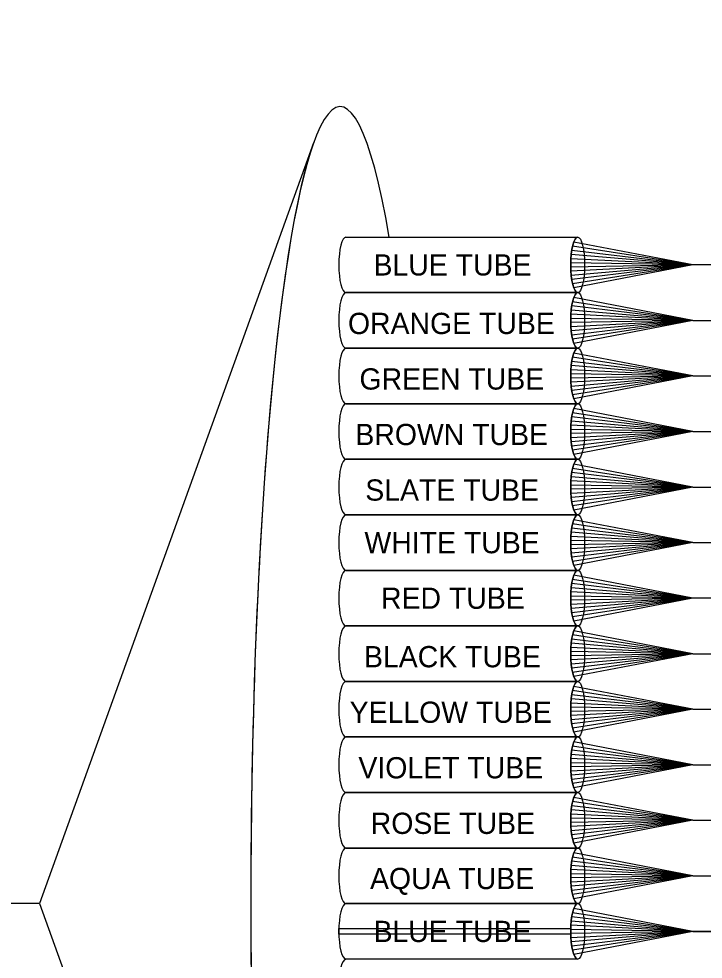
# Model space of a CAD drawing. Extents: x 1805893 to 1833564, y 708898 to 716199.
# Drawn here: x 1831609.5 to 1831683.4, y 715400 to 715501.6 of the extents above; entities that cross this region are included whole.
import ezdxf

# ---------------------------------------------------------------- set-up
doc = ezdxf.new("R2010")
doc.units = 0
doc.layers.add('SH_Data', color=7, linetype='Continuous')

msp = doc.modelspace()

# ---------------------------------------------------------------- linework, layer by layer
at = {"layer": 'SH_Data'}
for p, q in [((1831644.77, 715477.99), (1831669.82, 715477.99)), ((1831644.77, 715477.99), (1831669.82, 715477.99)), ((1831682.24, 715474.99), (1831669.27, 715477.01)), ((1831682.24, 715474.99), (1831669.4, 715477.46)), ((1831682.24, 715474.99), (1831669.13, 715476.11)), ((1831682.24, 715474.99), (1831669.19, 715476.56)), ((1831682.24, 715474.99), (1831669.08, 715475.21)), ((1831682.24, 715474.99), (1831669.08, 715474.76)), ((1831682.24, 715474.99), (1831669.09, 715475.66)), ((1831682.24, 715474.99), (1831669.09, 715474.31)), ((1831682.24, 715474.99), (1831669.13, 715473.86)), ((1831682.24, 715474.99), (1831669.19, 715473.41)), ((1831682.24, 715474.99), (1831669.27, 715472.96)), ((1831682.24, 715474.99), (1831669.4, 715472.51)), ((1831717.24, 715474.99), (1831682.24, 715474.99)), ((1831669.82, 715471.99), (1831644.77, 715471.99)), ((1831644.77, 715471.99), (1831669.82, 715471.99)), ((1831682.24, 715468.99), (1831669.27, 715471.01)), ((1831682.24, 715468.99), (1831669.4, 715471.46)), ((1831682.24, 715468.99), (1831669.13, 715470.11)), ((1831682.24, 715468.99), (1831669.19, 715470.56)), ((1831682.24, 715468.99), (1831669.08, 715469.21)), ((1831682.24, 715468.99), (1831669.08, 715468.76)), ((1831682.24, 715468.99), (1831669.09, 715469.66)), ((1831682.24, 715468.99), (1831669.09, 715468.31)), ((1831682.24, 715468.99), (1831669.13, 715467.86)), ((1831682.24, 715468.99), (1831669.19, 715467.41)), ((1831682.24, 715468.99), (1831669.27, 715466.96)), ((1831682.24, 715468.99), (1831669.4, 715466.51)), ((1831682.24, 715468.99), (1831717.24, 715468.99)), ((1831644.77, 715465.99), (1831669.82, 715465.99)), ((1831669.82, 715465.99), (1831644.77, 715465.99)), ((1831682.24, 715462.99), (1831669.27, 715465.01)), ((1831682.24, 715462.99), (1831669.4, 715465.46)), ((1831682.24, 715462.99), (1831669.13, 715464.11)), ((1831682.24, 715462.99), (1831669.19, 715464.56)), ((1831682.24, 715462.99), (1831669.08, 715463.21)), ((1831682.24, 715462.99), (1831669.08, 715462.76)), ((1831682.24, 715462.99), (1831669.09, 715463.66)), ((1831682.24, 715462.99), (1831669.09, 715462.31)), ((1831682.24, 715462.99), (1831669.13, 715461.86)), ((1831682.24, 715462.99), (1831669.19, 715461.41)), ((1831682.24, 715462.99), (1831669.27, 715460.96)), ((1831682.24, 715462.99), (1831669.4, 715460.51)), ((1831682.24, 715462.99), (1831717.24, 715462.99)), ((1831669.82, 715459.99), (1831644.77, 715459.99)), ((1831644.77, 715459.99), (1831669.82, 715459.99)), ((1831682.24, 715456.99), (1831669.27, 715459.01)), ((1831682.24, 715456.99), (1831669.4, 715459.46)), ((1831682.24, 715456.99), (1831669.09, 715457.66)), ((1831682.24, 715456.99), (1831669.13, 715458.11)), ((1831682.24, 715456.99), (1831669.19, 715458.56)), ((1831682.24, 715456.99), (1831669.08, 715457.21)), ((1831682.24, 715456.99), (1831669.08, 715456.76)), ((1831682.24, 715456.99), (1831669.09, 715456.31)), ((1831682.24, 715456.99), (1831669.13, 715455.86)), ((1831682.24, 715456.99), (1831669.19, 715455.41)), ((1831682.24, 715456.99), (1831669.27, 715454.96)), ((1831682.24, 715456.99), (1831669.4, 715454.51)), ((1831682.24, 715456.99), (1831717.24, 715456.99)), ((1831669.82, 715453.99), (1831644.77, 715453.99)), ((1831644.77, 715453.99), (1831669.82, 715453.99)), ((1831682.24, 715450.99), (1831669.19, 715452.56)), ((1831682.24, 715450.99), (1831669.27, 715453.01)), ((1831682.24, 715450.99), (1831669.4, 715453.46)), ((1831682.24, 715450.99), (1831669.09, 715451.66)), ((1831682.24, 715450.99), (1831669.13, 715452.11)), ((1831682.24, 715450.99), (1831669.08, 715451.21)), ((1831682.24, 715450.99), (1831669.08, 715450.76)), ((1831682.24, 715450.99), (1831669.09, 715450.31)), ((1831682.24, 715450.99), (1831669.13, 715449.86)), ((1831682.24, 715450.99), (1831669.19, 715449.41)), ((1831682.24, 715450.99), (1831669.27, 715448.96)), ((1831682.24, 715450.99), (1831669.4, 715448.51)), ((1831682.24, 715450.99), (1831717.24, 715450.99)), ((1831669.82, 715447.99), (1831644.77, 715447.99)), ((1831644.77, 715447.99), (1831669.82, 715447.99)), ((1831682.24, 715444.99), (1831669.19, 715446.56)), ((1831682.24, 715444.99), (1831669.27, 715447.01)), ((1831682.24, 715444.99), (1831669.4, 715447.46)), ((1831682.24, 715444.99), (1831669.09, 715445.66)), ((1831682.24, 715444.99), (1831669.13, 715446.11)), ((1831682.24, 715444.99), (1831669.08, 715445.21)), ((1831682.24, 715444.99), (1831669.08, 715444.76)), ((1831682.24, 715444.99), (1831669.09, 715444.31)), ((1831682.24, 715444.99), (1831669.13, 715443.86)), ((1831682.24, 715444.99), (1831669.19, 715443.41)), ((1831682.24, 715444.99), (1831669.27, 715442.96)), ((1831682.24, 715444.99), (1831669.4, 715442.51)), ((1831682.24, 715444.99), (1831717.24, 715444.97)), ((1831669.82, 715441.99), (1831644.77, 715441.99)), ((1831644.77, 715441.99), (1831669.82, 715441.99)), ((1831682.24, 715438.99), (1831669.4, 715441.46)), ((1831682.24, 715438.99), (1831669.19, 715440.56)), ((1831682.24, 715438.99), (1831669.27, 715441.01)), ((1831682.24, 715438.99), (1831669.09, 715439.66)), ((1831682.24, 715438.99), (1831669.13, 715440.11)), ((1831682.24, 715438.99), (1831669.08, 715439.21)), ((1831682.24, 715438.99), (1831669.08, 715438.76)), ((1831682.24, 715438.99), (1831669.09, 715438.31)), ((1831682.24, 715438.99), (1831669.13, 715437.86)), ((1831682.24, 715438.99), (1831669.19, 715437.41)), ((1831682.24, 715438.99), (1831669.27, 715436.96)), ((1831682.24, 715438.99), (1831669.4, 715436.51)), ((1831717.24, 715438.99), (1831682.24, 715438.99)), ((1831669.82, 715435.99), (1831644.77, 715435.99)), ((1831644.77, 715435.99), (1831669.82, 715435.99)), ((1831682.24, 715432.99), (1831669.4, 715435.46)), ((1831682.24, 715432.99), (1831669.19, 715434.56)), ((1831682.24, 715432.99), (1831669.27, 715435.01)), ((1831682.24, 715432.99), (1831669.09, 715433.66)), ((1831682.24, 715432.99), (1831669.13, 715434.11)), ((1831682.24, 715432.99), (1831669.08, 715433.21)), ((1831682.24, 715432.99), (1831669.08, 715432.76)), ((1831682.24, 715432.99), (1831669.09, 715432.31)), ((1831682.24, 715432.99), (1831669.13, 715431.86)), ((1831682.24, 715432.99), (1831669.19, 715431.41)), ((1831682.24, 715432.99), (1831669.27, 715430.96)), ((1831682.24, 715432.99), (1831669.4, 715430.51)), ((1831682.24, 715432.99), (1831717.24, 715432.99)), ((1831644.77, 715429.99), (1831669.82, 715429.99)), ((1831669.82, 715429.99), (1831644.77, 715429.99)), ((1831682.24, 715426.99), (1831669.4, 715429.46)), ((1831682.24, 715426.99), (1831669.19, 715428.56)), ((1831682.24, 715426.99), (1831669.27, 715429.01)), ((1831682.24, 715426.99), (1831669.08, 715427.21)), ((1831682.24, 715426.99), (1831669.09, 715427.66)), ((1831682.24, 715426.99), (1831669.13, 715428.11)), ((1831682.24, 715426.99), (1831669.08, 715426.76)), ((1831682.24, 715426.99), (1831669.09, 715426.31)), ((1831682.24, 715426.99), (1831669.13, 715425.86)), ((1831682.24, 715426.99), (1831669.19, 715425.41)), ((1831682.24, 715426.99), (1831669.27, 715424.96)), ((1831682.24, 715426.99), (1831669.4, 715424.51)), ((1831682.24, 715426.99), (1831717.24, 715426.99)), ((1831669.82, 715423.99), (1831644.77, 715423.99)), ((1831644.77, 715423.99), (1831669.82, 715423.99)), ((1831644.77, 715423.99), (1831669.82, 715423.99)), ((1831682.24, 715420.99), (1831669.4, 715423.46)), ((1831682.24, 715420.99), (1831669.13, 715422.11)), ((1831682.24, 715420.99), (1831669.19, 715422.56)), ((1831682.24, 715420.99), (1831669.27, 715423.01)), ((1831682.24, 715420.99), (1831669.08, 715421.21)), ((1831682.24, 715420.99), (1831669.09, 715421.66)), ((1831682.24, 715420.99), (1831669.08, 715420.76)), ((1831682.24, 715420.99), (1831669.09, 715420.31)), ((1831682.24, 715420.99), (1831669.13, 715419.86)), ((1831682.24, 715420.99), (1831669.19, 715419.41)), ((1831682.24, 715420.99), (1831669.27, 715418.96)), ((1831682.24, 715420.99), (1831669.4, 715418.51)), ((1831682.24, 715420.99), (1831717.24, 715420.99)), ((1831669.82, 715417.99), (1831644.77, 715417.99)), ((1831644.77, 715417.99), (1831669.82, 715417.99)), ((1831682.24, 715414.99), (1831669.27, 715417.01)), ((1831682.24, 715414.99), (1831669.4, 715417.46)), ((1831682.24, 715414.99), (1831669.13, 715416.11)), ((1831682.24, 715414.99), (1831669.19, 715416.56)), ((1831682.24, 715414.99), (1831669.08, 715415.21)), ((1831682.24, 715414.99), (1831669.08, 715414.76)), ((1831682.24, 715414.99), (1831669.09, 715415.66)), ((1831682.24, 715414.99), (1831669.09, 715414.31)), ((1831682.24, 715414.99), (1831669.13, 715413.86)), ((1831682.24, 715414.99), (1831669.19, 715413.41)), ((1831682.24, 715414.99), (1831669.27, 715412.96)), ((1831682.24, 715414.99), (1831669.4, 715412.51)), ((1831682.24, 715414.99), (1831717.24, 715414.99)), ((1831669.82, 715411.99), (1831644.77, 715411.99)), ((1831644.77, 715411.99), (1831669.82, 715411.99)), ((1831682.24, 715408.99), (1831669.27, 715411.01)), ((1831682.24, 715408.99), (1831669.4, 715411.46)), ((1831682.24, 715408.99), (1831669.13, 715410.11)), ((1831682.24, 715408.99), (1831669.19, 715410.56)), ((1831682.24, 715408.99), (1831669.08, 715409.21)), ((1831682.24, 715408.99), (1831669.08, 715408.76)), ((1831682.24, 715408.99), (1831669.09, 715409.66)), ((1831682.24, 715408.99), (1831669.09, 715408.31)), ((1831682.24, 715408.99), (1831669.13, 715407.86)), ((1831682.24, 715408.99), (1831669.19, 715407.41)), ((1831682.24, 715408.99), (1831669.27, 715406.96)), ((1831682.24, 715408.99), (1831669.4, 715406.51)), ((1831682.24, 715408.99), (1831717.24, 715408.97)), ((1831611.7, 715405.99), (1831568.97, 715405.99)), ((1831669.82, 715405.99), (1831644.77, 715405.99)), ((1831644.77, 715405.99), (1831669.82, 715405.99)), ((1831682.24, 715402.99), (1831669.27, 715405.01)), ((1831682.24, 715402.99), (1831669.4, 715405.46)), ((1831682.24, 715402.99), (1831669.13, 715404.11)), ((1831682.24, 715402.99), (1831669.19, 715404.56)), ((1831682.24, 715402.99), (1831669.08, 715403.21)), ((1831682.24, 715402.99), (1831669.08, 715402.76)), ((1831682.24, 715402.99), (1831669.09, 715403.66)), ((1831682.24, 715402.99), (1831669.09, 715402.31)), ((1831682.24, 715402.99), (1831669.13, 715401.86)), ((1831682.24, 715402.99), (1831669.19, 715401.41)), ((1831682.24, 715402.99), (1831669.27, 715400.96)), ((1831682.24, 715402.99), (1831669.4, 715400.51)), ((1831682.24, 715402.99), (1831717.24, 715402.99)), ((1831717.24, 715402.99), (1831682.24, 715402.99)), ((1831669.82, 715399.99), (1831644.77, 715399.99))]:
    msp.add_line(p, q, dxfattribs=at)
msp.add_lwpolyline([(1831641.3, 715488.18), (1831611.7, 715405.99), (1831641.3, 715323.79)], dxfattribs=at)
msp.add_lwpolyline([(1831641.3, 715488.18), (1831611.7, 715405.99), (1831641.3, 715323.79)], dxfattribs=at)
msp.add_lwpolyline([(1831644.03, 715403.29), (1831669.08, 715403.29), (1831669.08, 715402.69), (1831644.03, 715402.69)], close=True, dxfattribs=at)
for centre, major_axis, ratio, start_param, end_param in [((1831644.17, 715405.99), (0, -86.09), 0.112175, 2.561295, 6.863483), ((1831644.17, 715405.99), (0, -86.09), 0.112175, 2.561295, 6.863483), ((1831644.17, 715405.99), (0, -86.09), 0.112175, 3.443628, 5.98115), ((1831644.77, 715474.99), (0, -3), 0.25, 3.141593, 6.283185), ((1831644.77, 715474.99), (0, -3), 0.25, 3.141593, 6.283185), ((1831669.82, 715474.99), (0, -3), 0.25, 3.141593, 6.283185), ((1831644.77, 715468.99), (0, -3), 0.25, 3.141593, 6.283185), ((1831644.77, 715468.99), (0, -3), 0.25, 3.141593, 6.283185), ((1831669.82, 715468.99), (0, -3), 0.25, 3.141593, 6.283185), ((1831644.77, 715462.99), (0, -3), 0.25, 3.141593, 6.283185), ((1831644.77, 715462.99), (0, -3), 0.25, 3.141593, 6.283185), ((1831669.82, 715462.99), (0, -3), 0.25, 3.141593, 6.283185), ((1831644.77, 715456.99), (0, -3), 0.25, 3.141593, 6.283185), ((1831644.77, 715456.99), (0, -3), 0.25, 3.141593, 6.283185), ((1831669.82, 715456.99), (0, -3), 0.25, 3.141593, 6.283185), ((1831644.77, 715450.99), (0, -3), 0.25, 3.141593, 6.283185), ((1831644.77, 715450.99), (0, -3), 0.25, 3.141593, 6.283185), ((1831669.82, 715450.99), (0, -3), 0.25, 3.141593, 6.283185), ((1831644.77, 715444.99), (0, -3), 0.25, 3.141593, 6.283185), ((1831644.77, 715444.99), (0, -3), 0.25, 3.141593, 6.283185), ((1831669.82, 715444.99), (0, -3), 0.25, 3.141593, 6.283185), ((1831644.77, 715438.99), (0, -3), 0.25, 3.141593, 6.283185), ((1831644.77, 715438.99), (0, -3), 0.25, 3.141593, 6.283185), ((1831669.82, 715438.99), (0, -3), 0.25, 3.141593, 6.283185), ((1831644.77, 715432.99), (0, -3), 0.25, 3.141593, 6.283185), ((1831644.77, 715432.99), (0, -3), 0.25, 3.141593, 6.283185), ((1831669.82, 715432.99), (0, -3), 0.25, 3.141593, 6.283185), ((1831644.77, 715426.99), (0, -3), 0.25, 3.141593, 6.283185), ((1831644.77, 715426.99), (0, -3), 0.25, 3.141593, 6.283185), ((1831669.82, 715426.99), (0, -3), 0.25, 3.141593, 6.283185), ((1831644.77, 715420.99), (0, -3), 0.25, 3.141593, 6.283185), ((1831644.77, 715420.99), (0, -3), 0.25, 3.141593, 6.283185), ((1831669.82, 715420.99), (0, -3), 0.25, 3.141593, 6.283185), ((1831644.77, 715414.99), (0, -3), 0.25, 3.141593, 6.283185), ((1831644.77, 715414.99), (0, -3), 0.25, 3.141593, 6.283185), ((1831669.82, 715414.99), (0, -3), 0.25, 3.141593, 6.283185), ((1831644.77, 715408.99), (0, -3), 0.25, 3.141593, 6.283185), ((1831644.77, 715408.99), (0, -3), 0.25, 3.141593, 6.283185), ((1831669.82, 715408.99), (0, -3), 0.25, 3.141593, 6.283185), ((1831644.77, 715402.99), (0, -3), 0.25, 3.141593, 6.283185), ((1831644.77, 715402.99), (0, -3), 0.25, 3.141593, 6.283185), ((1831669.82, 715402.99), (0, -3), 0.25, 3.141593, 6.283185), ((1831644.77, 715396.99), (0, -3), 0.25, 3.141593, 6.283185)]:
    msp.add_ellipse(centre, major_axis=major_axis, ratio=ratio, start_param=start_param, end_param=end_param, dxfattribs=at)
for centre in [(1831669.82, 715474.99), (1831669.82, 715468.99), (1831669.82, 715462.99), (1831669.82, 715456.99), (1831669.82, 715450.99), (1831669.82, 715444.99), (1831669.82, 715438.99), (1831669.82, 715432.99), (1831669.82, 715426.99), (1831669.82, 715420.99), (1831669.82, 715414.99), (1831669.82, 715408.99), (1831669.82, 715402.99)]:
    msp.add_ellipse(centre, major_axis=(0, -3), ratio=0.25, dxfattribs=at)

# ---------------------------------------------------------------- texts
for s, height, p in [('BLUE TUBE', 2.295, (1831647.77, 715473.84)), ('ORANGE TUBE', 2.2947, (1831645.01, 715467.52)), ('GREEN TUBE', 2.295, (1831646.25, 715461.52)), ('BROWN TUBE', 2.295, (1831645.81, 715455.52)), ('SLATE TUBE', 2.295, (1831646.88, 715449.52)), ('WHITE TUBE', 2.295, (1831646.79, 715443.84)), ('RED TUBE', 2.295, (1831648.58, 715437.84)), ('BLACK TUBE', 2.295, (1831646.74, 715431.52)), ('YELLOW TUBE', 2.2947, (1831645.19, 715425.52)), ('VIOLET TUBE', 2.2947, (1831646.14, 715419.52)), ('ROSE TUBE', 2.295, (1831647.47, 715413.52)), ('AQUA TUBE', 2.295, (1831647.39, 715407.56)), ('BLUE TUBE', 2.295, (1831647.77, 715401.84))]:
    msp.add_text(s, height=height, dxfattribs=at).set_placement(p)

doc.saveas('drawing.dxf')
